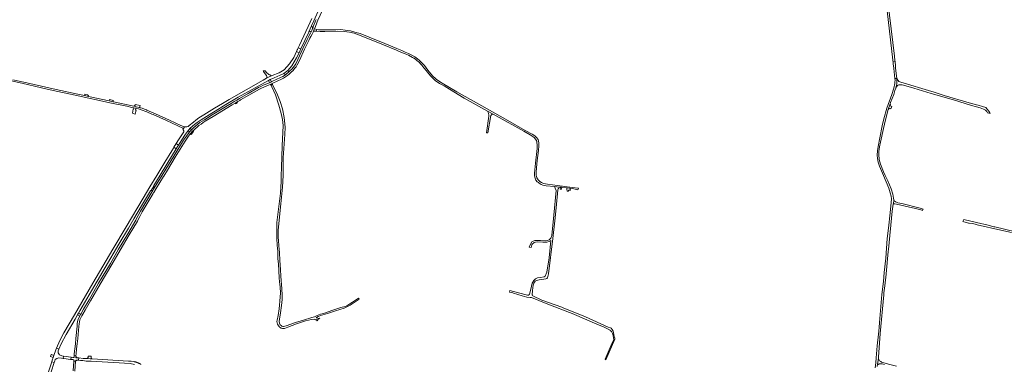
# Model space of a CAD drawing. Extents: x 146402 to 164798, y 455483 to 464134.
# Tile 543 of 575: x 161185 to 163053, y 459642 to 460295. Entities that reach past the tile are written whole.
import ezdxf

# ---------------------------------------------------------------- set-up
doc = ezdxf.new("R2010")
doc.units = 0
doc.header["$LTSCALE"] = 0.2
for name, color, linetype, lineweight in [('B-XX-VH-VERHARDING_ASFALT-GV', 252, 'CONTINUOUS', 18), ('B-XX-VH-VERHARDING_BETON-GV', 252, 'CONTINUOUS', 18), ('B-XX-VH-VERHARDING_BETONSTRAATSTEEN-GV', 252, 'CONTINUOUS', 18), ('B-XX-VH-VERHARDING_FUNDERING_ZAND-GV', 252, 'CONTINUOUS', 18), ('B-XX-VH-VERHARDING_GRASBETONSTEEN-GV', 252, 'CONTINUOUS', 18), ('B-XX-VH-VERHARDING_TEGEL-GV', 252, 'CONTINUOUS', 18)]:
    doc.layers.add(name, color=color, linetype=linetype, lineweight=lineweight)

msp = doc.modelspace()

# ---------------------------------------------------------------- linework, layer by layer
at = {"layer": 'B-XX-VH-VERHARDING_ASFALT-GV'}
for points in [[(162799.178, 460602.378), (162796.878, 460622.073), (162793.801, 460621.782), (162794.324, 460617.341), (162808.144, 460500), (162819.454, 460405.816), (162830.562, 460311.63), (162841.319, 460218.21), (162841.536, 460216.321), (162841.666, 460215.196), (162845.617, 460215.857), (162845.407, 460217.58), (162844.391, 460225.896), (162835.065, 460303.441), (162820.742, 460423.571), (162811.773, 460499.919), (162811.764, 460500), (162803.55, 460570.431), (162802.081, 460581.162)], [(161793.7, 460276.236), (161784.568, 460275.937), (161751.66, 460276.052), (161748.482, 460276.372), (161746.999, 460273.348), (161754.598, 460272.917), (161763.612, 460272.632), (161787.145, 460273.225), (161800.304, 460272.83), (161810.266, 460271.616), (161819.225, 460269.355), (161827.428, 460266.179), (161845.446, 460259.497), (161874.766, 460247.601), (161899.521, 460237.425), (161904.86, 460235.097), (161915.784, 460230.479), (161922.294, 460227.63), (161929.646, 460223.646), (161932.389, 460222.143), (161935.476, 460220.186), (161939.024, 460217.358), (161940.704, 460215.849), (161942.918, 460213.773), (161944.676, 460211.846), (161947.617, 460208.787), (161951.501, 460204.086), (161952.655, 460202.794), (161964.157, 460188.422), (161968.193, 460184.323), (161973.136, 460179.82), (161981.45, 460173.96), (161990.016, 460169.549), (162000, 460163.524), (162027.956, 460146.652), (162072.543, 460121.735), (162083.227, 460115.786), (162088.66, 460112.759), (162141.006, 460083.574), (162153.192, 460077.019), (162157.032, 460074.604), (162160.59, 460071.967), (162163.465, 460068.713), (162165.526, 460064.951), (162166.151, 460062.152), (162166.498, 460058.194), (162166.319, 460051.212), (162163.185, 460023.361), (162161.395, 460004.408), (162161.358, 460000), (162161.353, 459999.467), (162162.392, 459994.532), (162164.042, 459990.712), (162166.721, 459987.712), (162168.806, 459986.308), (162170.106, 459985.433), (162174.369, 459982.894), (162177.458, 459981.733), (162183.418, 459980.234), (162199.295, 459978.713), (162208.232, 459977.856), (162210.448, 459977.643), (162213.279, 459977.53), (162222.953, 459976.265), (162228.606, 459975.526), (162233.435, 459974.894), (162241.121, 459973.357), (162243.653, 459972.675), (162244.699, 459975.833), (162233.075, 459977.331), (162204.904, 459980.963), (162185.766, 459983.107), (162178.776, 459984.908), (162174.531, 459986.686), (162171.651, 459988.402), (162168.356, 459991.78), (162166.043, 459995.436), (162165.071, 459998.44), (162164.832, 460000), (162164.606, 460001.469), (162164.616, 460005.239), (162165.256, 460014.32), (162166.647, 460028.075), (162168.877, 460047.097), (162169.579, 460056.328), (162169.699, 460061.062), (162169.156, 460065.466), (162168.123, 460067.797), (162167.167, 460069.523), (162166.674, 460070.413), (162165.085, 460072.16), (162162.832, 460074.22), (162160.143, 460076.365), (162157.204, 460078.085), (162143.919, 460085.26), (162110.847, 460103.939), (162071.33, 460126.267), (162013.98, 460158.527), (162000, 460166.84), (161983.178, 460176.844), (161974.841, 460182.494), (161973.701, 460183.553), (161968.562, 460188.329), (161964.712, 460192.616), (161959.086, 460199.684), (161952.45, 460208.021), (161947.675, 460213.649), (161943.52, 460217.545), (161939.161, 460221.034), (161934.068, 460224.701), (161928.513, 460227.845), (161922.524, 460230.798), (161916.259, 460233.619), (161909.809, 460236.449), (161900.325, 460240.551), (161892.344, 460243.879), (161877.453, 460249.935), (161847.66, 460262.072), (161830.831, 460268.83), (161828.237, 460269.635), (161825.244, 460270.451), (161812.357, 460273.966), (161802.404, 460275.521)], [(161710.057, 460222.591), (161714.824, 460232.415), (161709.934, 460234.708), (161704.524, 460223.521), (161696.796, 460211.309), (161686.208, 460200.197), (161676.735, 460194.389), (161663.772, 460189.239), (161662.124, 460188.897), (161653.268, 460185.014), (161653.149, 460184.593), (161652.809, 460184.373), (161646.293, 460180.646), (161582.265, 460144.029), (161569.092, 460136.186), (161554.367, 460127.194), (161533.772, 460114.704), (161524.616, 460108.822), (161518.508, 460104.53), (161514.133, 460101.22), (161506.175, 460094.547), (161504.281, 460092.751), (161501.812, 460091.839), (161497.602, 460091.967), (161497.208, 460091.979), (161495.137, 460088.912), (161494.16, 460087.464), (161495.791, 460084.369), (161495.747, 460082.581), (161494.574, 460080.431), (161486.042, 460067.444), (161481.501, 460060.17), (161485.848, 460057.582), (161492.181, 460067.475), (161499.245, 460078.235), (161502.842, 460083.471), (161508.127, 460089.223), (161516.478, 460096.761), (161521.15, 460100.276), (161528.926, 460105.501), (161549.213, 460117.89), (161563.499, 460126.625), (161567.415, 460129.126), (161575.88, 460134.195), (161599.076, 460148.187), (161656.388, 460180.12), (161660.158, 460181.754), (161667.643, 460184.996), (161678.986, 460189.705), (161685.471, 460193.044), (161693.08, 460199.075), (161700.786, 460207.692)], [(161718.271, 460239.645), (161713.282, 460242.003), (161711.823, 460238.854), (161711.349, 460237.831), (161709.934, 460234.708), (161714.824, 460232.415), (161716.285, 460235.48), (161716.806, 460236.572)], [(162845.687, 460215.285), (162845.617, 460215.857), (162841.666, 460215.196), (162842.211, 460210.461), (162842.414, 460208.273), (162842.952, 460202.473), (162845.334, 460183.549), (162849, 460183.778), (162846.495, 460203.33), (162846.171, 460208.118)], [(161481.574, 460050.618), (161477.283, 460053.412), (161476.289, 460051.818), (161473.235, 460046.408), (161460.163, 460025.026), (161444.864, 460000), (161431.487, 459978.04), (161418.56, 459956.82), (161386.481, 459902.467), (161361.552, 459860.23), (161323.39, 459795.57), (161288.584, 459735.883), (161268.51, 459701.46), (161260.759, 459686.801), (161254.287, 459672.57), (161258.964, 459670.777), (161263.398, 459680.541), (161272.592, 459698.317), (161289.791, 459727.835), (161294.374, 459735.7), (161296.422, 459739.216), (161298.92, 459743.503), (161316.33, 459773.383), (161347.073, 459825.753), (161372.852, 459869.473), (161390.923, 459900.122), (161401.326, 459917.766), (161415.985, 459942.627), (161432.877, 459970.761), (161433.233, 459971.225), (161434.081, 459971.344), (161439.236, 459979.86), (161439.107, 459981.157), (161443.915, 459988.909)], [(161485.848, 460057.582), (161481.501, 460060.17), (161479.719, 460057.314), (161479.138, 460056.384), (161477.283, 460053.412), (161481.574, 460050.618), (161483.422, 460053.63), (161483.984, 460054.545)], [(161258.964, 459670.777), (161254.287, 459672.57), (161253.161, 459669.353), (161249.511, 459658.926), (161248.145, 459655.023), (161246.376, 459649.972), (161245.272, 459646.817), (161250.024, 459645.189), (161250.95, 459648.415), (161252.014, 459650.808), (161254.888, 459652.94), (161259.022, 459653.961), (161263.604, 459653.403), (161266.824, 459653.011), (161267.638, 459657.497), (161264.294, 459658.084), (161260.072, 459659.973), (161257.548, 459663.681), (161257.575, 459666.927), (161257.835, 459667.719)], [(161282.177, 459655.31), (161267.638, 459657.497), (161266.824, 459653.011), (161268.546, 459652.801), (161280.75, 459651.416), (161281.722, 459651.307)], [(161296.613, 459654.009), (161293.437, 459654.223), (161293.173, 459654.238), (161291.126, 459654.397), (161291.171, 459656.594), (161291.288, 459658.348), (161287.912, 459658.57), (161287.666, 459655.138), (161287.338, 459654.807), (161285.719, 459654.979), (161282.177, 459655.31), (161281.722, 459651.307), (161284.515, 459650.992), (161285.098, 459650.857), (161287.174, 459650.377), (161287.209, 459648.092), (161290.645, 459647.816), (161290.899, 459650.133), (161292.923, 459650.072), (161293.008, 459650.07), (161296.345, 459649.775)]]:
    msp.add_lwpolyline(points, close=True, dxfattribs=at)
for points in [[(161738.7, 460297.308), (161735.62, 460290.359), (161715.581, 460246.966), (161713.282, 460242.003), (161718.271, 460239.645), (161733.01, 460271.52), (161733.345, 460272.293), (161738.112, 460283.311), (161738.198, 460283.5), (161742.509, 460292.905), (161753.65, 460317.217)], [(161163.465, 460180.295), (161191.212, 460174.035), (161212.852, 460169.17), (161236.804, 460163.61), (161256.687, 460159.293), (161289.73, 460152.152), (161358.961, 460137.149), (161387.651, 460131.043), (161397.278, 460128.998), (161401.215, 460128.149), (161405.167, 460127.297), (161405.587, 460127.192), (161410.264, 460126.025), (161415.026, 460124.533), (161426.056, 460120.523), (161435.592, 460116.234), (161437.881, 460115.205), (161463.321, 460103.76), (161495.137, 460088.912), (161497.208, 460091.979), (161495.097, 460092.566), (161490.422, 460094.61), (161469.133, 460104.451), (161442.378, 460116.784), (161426.062, 460123.944), (161425.347, 460124.205), (161421.115, 460125.748), (161416.655, 460127.185), (161412.887, 460128.36), (161411.531, 460128.783), (161405.59, 460130.209), (161401.937, 460131.038), (161401.339, 460131.173), (161362.593, 460139.41), (161361.579, 460139.628), (161354.238, 460141.205), (161315.347, 460149.562), (161307.653, 460151.215), (161291.936, 460154.592), (161248.097, 460164.16), (161211.829, 460172.261), (161186.935, 460177.88), (161171.362, 460181.408)], [(162811.34, 459637.76), (162814.06, 459653.6), (162814.06, 459655.76), (162817.58, 459700.44), (162823.994, 459773.606), (162824.068, 459774.444), (162824.32, 459777.32), (162826.1, 459791.02), (162827.72, 459802.3), (162827.82, 459806.54), (162828.496, 459813.33), (162832.72, 459855.74), (162833.068, 459859.401), (162840, 459932.36), (162841.84, 459945.38), (162842.3, 459946.12), (162843, 459954), (162842.556, 459957.111), (162841.111, 459964.333), (162838.222, 459974.444), (162831.667, 459989.889), (162827.071, 460000), (162823.889, 460007), (162817.667, 460021.556), (162815.333, 460030.222), (162815, 460039.333), (162815, 460045.444), (162816.333, 460054), (162818.111, 460062.889), (162823.444, 460088.889), (162827.333, 460105.444), (162832.667, 460124.778), (162836.556, 460135.889), (162837.222, 460138), (162843, 460153.556), (162845.444, 460160.667), (162846.778, 460165.111), (162848.72, 460173.776), (162848.961, 460180.739), (162849, 460183.778), (162845.334, 460183.549), (162845.556, 460180.667), (162845.418, 460176.67), (162845.333, 460174.222), (162843.333, 460165.556), (162839.333, 460153.444), (162829.778, 460127.444), (162824.444, 460107.444), (162821.222, 460093.889), (162816.444, 460071.222), (162813.333, 460054.889), (162812.333, 460046.778), (162811.667, 460038.444), (162812, 460031.889), (162813.444, 460025.222), (162816.111, 460017.556), (162823.58, 460000), (162834, 459975.778), (162836.556, 459967.111), (162838.222, 459960.667), (162838.556, 459955.667), (162838, 459948.778), (162836.3, 459929.16), (162832.86, 459899.74), (162830.86, 459880.68), (162827.9, 459843.1), (162824.92, 459815.84), (162823.34, 459798.62), (162820.68, 459774.18), (162815.84, 459721.3), (162815.14, 459712), (162814, 459699.12), (162811.82, 459676.8), (162809.9, 459654.14), (162808.85, 459645.03), (162807.51, 459635.133)], [(161232.89, 459592.62), (161250.024, 459645.189), (161245.272, 459646.817), (161238.009, 459623.881)], [(161414.6, 459641.825), (161414.141, 459642.117), (161413.677, 459642.402), (161413.209, 459642.68), (161412.737, 459642.951), (161412.261, 459643.215), (161411.781, 459643.473), (161411.298, 459643.723), (161410.811, 459643.966), (161410.32, 459644.201), (161409.826, 459644.43), (161409.329, 459644.651), (161408.828, 459644.865), (161408.324, 459645.072), (161407.818, 459645.271), (161407.308, 459645.463), (161406.796, 459645.647), (161406.281, 459645.823), (161405.764, 459645.992), (161405.244, 459646.154), (161404.722, 459646.308), (161404.197, 459646.454), (161403.671, 459646.592), (161403.142, 459646.723), (161402.612, 459646.845), (161402.08, 459646.96), (161401.546, 459647.068), (161401.011, 459647.167), (161396.175, 459647.839), (161391.31, 459648.25), (161322.137, 459652.152), (161318.176, 459652.375), (161311.92, 459652.808), (161310.379, 459652.914), (161304.774, 459653.249), (161296.613, 459654.009), (161296.345, 459649.775), (161300.039, 459649.448), (161304.501, 459649.168), (161310.8, 459648.22), (161320.4, 459647.79), (161393.973, 459643.283), (161402.311, 459641.595)]]:
    msp.add_lwpolyline(points, dxfattribs=at)
at = {"layer": 'B-XX-VH-VERHARDING_BETON-GV'}
for points in [[(161747.076, 460295.347), (161745.967, 460292.75), (161745.12, 460290.787), (161742.305, 460283.278), (161740.732, 460279.283), (161740.611, 460278.989), (161740.477, 460278.66), (161738.852, 460274.682), (161738.202, 460273.283), (161738.193, 460273.266), (161737.031, 460270.875), (161736.192, 460269.359), (161733.831, 460265.287), (161731.886, 460261.668), (161729.8, 460257.459), (161721.999, 460240.55), (161712.415, 460219.505), (161708.319, 460211.539), (161705.994, 460207.988), (161703.476, 460204.599), (161700.687, 460201.288), (161697.394, 460198.035), (161695.237, 460196.153), (161694.117, 460195.176), (161690.458, 460192.131), (161688.859, 460190.91), (161687.073, 460189.545), (161683.611, 460187.396), (161679.745, 460185.47), (161671.542, 460181.651), (161663.259, 460177.781), (161662.209, 460177.294), (161662.173, 460177.277), (161658.5, 460175.584), (161658.428, 460175.551), (161655.204, 460174.227), (161646.489, 460170.757), (161642.061, 460168.81), (161637.75, 460166.61), (161617.9, 460155.151), (161601.916, 460145.959), (161596.627, 460142.877), (161591.437, 460139.766), (161585.804, 460136.487), (161577.944, 460131.718), (161549.703, 460114.572), (161534.977, 460105.546), (161530.627, 460102.947), (161526.557, 460100.143), (161522.527, 460097.105), (161518.771, 460093.903), (161515.126, 460090.648), (161511.745, 460087.58), (161510.772, 460086.62), (161510.604, 460086.429), (161506.987, 460082.318), (161505.599, 460080.74), (161500.899, 460074.352), (161495.549, 460066.565), (161476.834, 460036.234), (161461.873, 460011.961), (161454.956, 460000.344), (161440.586, 459977.075), (161440.479, 459976.902), (161438.654, 459973.873), (161436.917, 459971.188), (161435.885, 459969.592), (161413.864, 459932.498), (161409.249, 459923.865), (161407.076, 459919.308), (161404.825, 459915.175), (161389.591, 459889.034), (161372.242, 459859.933), (161356.58, 459833.054), (161334.389, 459795.475), (161316.175, 459764.244), (161305.606, 459746.232), (161300.344, 459737.005), (161299.464, 459735.463), (161298.482, 459733.473), (161295.641, 459727.716), (161294.512, 459723.242), (161293.916, 459718.839), (161293.489, 459714.064), (161291.407, 459690.987), (161290.374, 459681.06), (161289.2, 459671.455), (161288.124, 459662.101), (161287.912, 459658.57), (161291.288, 459658.348), (161291.605, 459661.738), (161292.675, 459671.043), (161293.852, 459680.666), (161294.89, 459690.649), (161296.975, 459713.752), (161297.395, 459718.448), (161297.954, 459722.577), (161298.944, 459726.499), (161302.556, 459733.82), (161304.316, 459736.905), (161308.636, 459744.479), (161319.196, 459762.477), (161337.408, 459793.704), (161359.599, 459831.283), (161375.258, 459858.156), (161392.606, 459887.257), (161407.875, 459913.456), (161408.588, 459914.766), (161410.195, 459917.716), (161412.374, 459922.286), (161416.914, 459930.779), (161437.666, 459965.736), (161438.1, 459966.468), (161438.597, 459967.304), (161438.86, 459967.747), (161440.965, 459971.001), (161441.623, 459972.019), (161443.467, 459975.08), (161457.433, 459997.694), (161457.948, 459998.529), (161464.866, 460010.148), (161479.813, 460034.396), (161498.482, 460064.654), (161503.751, 460072.323), (161508.328, 460078.542), (161513.318, 460084.216), (161514.152, 460085.038), (161517.468, 460088.047), (161521.072, 460091.266), (161524.718, 460094.373), (161528.605, 460097.304), (161532.52, 460100.001), (161536.79, 460102.552), (161551.526, 460111.584), (161579.76, 460128.726), (161587.592, 460133.479), (161593.217, 460136.753), (161598.408, 460139.864), (161602.256, 460142.106), (161603.669, 460142.93), (161619.647, 460152.118), (161639.421, 460163.534), (161643.562, 460165.647), (161647.841, 460167.528), (161656.517, 460170.982), (161659.826, 460172.342), (161663.677, 460174.117), (161664.735, 460174.607), (161673.022, 460178.479), (161681.265, 460182.317), (161685.317, 460184.336), (161689.063, 460186.661), (161692.641, 460189.394), (161695.583, 460191.842), (161696.388, 460192.512), (161699.777, 460195.47), (161703.261, 460198.911), (161706.222, 460202.426), (161708.866, 460205.984), (161711.347, 460209.776), (161715.566, 460217.979), (161725.181, 460239.092), (161732.957, 460255.949), (161734.996, 460260.062), (161736.887, 460263.58), (161739.238, 460267.634), (161740.139, 460269.262), (161741.363, 460271.78), (161742.061, 460273.282), (161742.17, 460273.549), (161743.61, 460277.073), (161743.98, 460277.98), (161744.516, 460279.342), (161745.572, 460282.023), (161748.367, 460289.478), (161749.183, 460291.369), (161750.278, 460293.935), (161759.07, 460313.239)], [(161289.444, 459629.101), (161290.645, 459647.816), (161287.209, 459648.092), (161285.96, 459629.459)]]:
    msp.add_lwpolyline(points, dxfattribs=at)
at = {"layer": 'B-XX-VH-VERHARDING_BETONSTRAATSTEEN-GV'}
for points in [[(161740.611, 460278.989), (161738.198, 460283.5), (161738.112, 460283.311), (161733.345, 460272.293), (161738.193, 460273.266), (161738.202, 460273.283), (161738.852, 460274.682), (161740.477, 460278.66)], [(161748.482, 460276.372), (161743.98, 460277.98), (161743.61, 460277.073), (161742.17, 460273.549), (161742.061, 460273.282), (161746.866, 460273.075), (161746.999, 460273.348)], [(161650.169, 460198.376), (161646.302, 460197.971), (161647.165, 460196.869), (161650.09, 460192.82), (161653.167, 460189.137), (161653.475, 460187.766), (161653.268, 460185.014), (161662.124, 460188.897), (161659.108, 460190.6), (161657.419, 460191.554), (161653, 460195.16)], [(162837.857, 460126.071), (162839.337, 460130.41), (162837.667, 460131.444), (162836.778, 460133.889), (162836.556, 460135.889), (162832.667, 460124.778), (162833.444, 460126.333), (162835, 460126.889), (162836.444, 460126.778)], [(162083.227, 460115.786), (162072.543, 460121.735), (162074.187, 460118.201), (162074.93, 460114.042), (162075.064, 460112.099), (162070.245, 460080.885), (162073.163, 460080.65), (162073.126, 460080.778), (162078.496, 460113.266), (162080.425, 460115.671), (162081.466, 460116.141)], [(161440.586, 459977.075), (161439.236, 459979.86), (161434.081, 459971.344), (161436.917, 459971.188), (161438.654, 459973.873), (161440.479, 459976.902)], [(162213.279, 459977.53), (162210.448, 459977.643), (162210.084, 459973.754), (162210.959, 459973.937), (162212.864, 459973.617)], [(162228.606, 459975.526), (162222.953, 459976.265), (162223.051, 459973.924), (162223.646, 459970.248), (162226.2, 459970.395), (162226.194, 459971.724), (162229.429, 459972.011), (162228.944, 459973.882), (162228.942, 459974.223)], [(162897.89, 459933.24), (162898.62, 459936.265), (162892.92, 459937.74), (162858.16, 459946.48), (162850.68, 459948.2), (162848.4, 459948.98), (162846.7, 459949.66), (162845.66, 459950.28), (162844.111, 459952), (162843, 459954), (162842.3, 459946.12), (162843.02, 459946.38), (162843.62, 459946.4), (162844.52, 459946.34), (162845.374, 459946.19), (162848.38, 459945.66), (162884.48, 459937), (162896.72, 459933.82), (162897.6, 459933.5)], [(161249.511, 459658.926), (161244.695, 459660.384), (161244.457, 459660.416), (161243.068, 459656.858), (161243.32, 459656.751), (161248.145, 459655.023)], [(161291.171, 459656.594), (161291.126, 459654.397), (161293.173, 459654.238), (161293.437, 459654.223)], [(161320.016, 459657.241), (161314.411, 459657.482), (161314.195, 459655.023), (161313.976, 459654.467), (161313.057, 459653.577), (161312.321, 459653.056), (161311.92, 459652.808), (161318.176, 459652.375), (161322.137, 459652.152), (161321.113, 459652.692), (161320.704, 459653.097), (161320.22, 459653.944)], [(161293.008, 459650.07), (161292.923, 459650.072), (161290.899, 459650.133), (161290.645, 459647.816)]]:
    msp.add_lwpolyline(points, close=True, dxfattribs=at)
msp.add_lwpolyline([(163074.278, 459892.966), (163035.04, 459902.308), (163033.228, 459902.745), (163022.239, 459905.391), (163000, 459910.604), (162976.274, 459916.481), (162974.262, 459912.439), (162984.619, 459909.687), (162986.289, 459909.388), (162992.4, 459908.551), (163000, 459906.91), (163001.321, 459906.625), (163046.203, 459896.378), (163066.265, 459891.775)], dxfattribs=at)
at = {"layer": 'B-XX-VH-VERHARDING_FUNDERING_ZAND-GV'}
for points in [[(163020.879, 460118.706), (163026.023, 460117.116), (163025.111, 460118.556), (163023.667, 460121.889), (163020.444, 460125.778), (163017.778, 460128.778), (163011.333, 460130.556), (163003.109, 460132.895), (163000, 460133.779), (162986.485, 460137.624), (162938.444, 460151.667), (162927.667, 460155), (162918, 460158.333), (162915.333, 460159), (162915.163, 460159.051), (162856.667, 460176.556), (162852.889, 460178.222), (162851.642, 460179.608), (162850.889, 460180.444), (162849, 460183.778), (162848.961, 460180.739), (162848.72, 460173.776), (162846.778, 460165.111), (162848.111, 460168), (162850.222, 460170.556), (162852.444, 460171.667), (162854.667, 460171.889), (162859.333, 460171.444), (162866, 460170), (162881.444, 460165.556), (162913.778, 460155.333), (162956.556, 460143), (162990.444, 460132.778), (163000, 460130.12), (163007.222, 460128.111), (163013.222, 460125.778), (163017, 460123.667), (163019.667, 460121.333)], [(161663.89, 460172.658), (161661.716, 460171.422), (161663.269, 460167.851), (161669.892, 460152.625), (161676.573, 460132.904), (161680.8, 460117.512), (161683.353, 460106.066), (161684.276, 460094.552), (161682.696, 460056.063), (161681.267, 460015.304), (161680.834, 460000), (161680.504, 459988.342), (161679.441, 459966.274), (161672.625, 459910.93), (161672.221, 459891.244), (161672.247, 459881.559), (161672.73, 459875.453), (161672.957, 459872.585), (161673.281, 459865.131), (161673.537, 459864.007), (161674.19, 459853.845), (161674.665, 459841.954), (161675.42, 459832.293), (161676.484, 459819.092), (161677.11, 459806.077), (161677.855, 459798.54), (161678.632, 459788.525), (161679.071, 459783.882), (161679.436, 459781.676), (161679.335, 459776.864), (161679.014, 459769.926), (161678.45, 459761.758), (161677.736, 459754.36), (161676.752, 459746.94), (161674.73, 459734.433), (161673.21, 459725.656), (161672.713, 459723.008), (161673.735, 459718.306), (161673.933, 459717.845), (161674.145, 459717.39), (161674.371, 459716.943), (161674.612, 459716.503), (161674.866, 459716.07), (161675.135, 459715.646), (161675.416, 459715.231), (161675.711, 459714.825), (161676.018, 459714.429), (161676.338, 459714.043), (161676.67, 459713.667), (161677.014, 459713.302), (161677.37, 459712.948), (161677.736, 459712.605), (161678.113, 459712.274), (161678.501, 459711.956), (161678.898, 459711.65), (161679.305, 459711.357), (161679.722, 459711.077), (161680.146, 459710.811), (161680.58, 459710.558), (161680.898, 459710.384), (161683.184, 459709.821), (161687.272, 459710.147), (161693.58, 459712.425), (161709.905, 459718.403), (161727.19, 459724.124), (161738.059, 459726.865), (161743.516, 459727.526), (161745.978, 459726.24), (161746.31, 459726.493), (161747.06, 459726.702), (161747.831, 459726.494), (161748.373, 459726.141), (161748.477, 459725.662), (161748.332, 459725.224), (161748.083, 459724.903), (161748.969, 459724.473), (161750.626, 459727.63), (161754.124, 459729.156), (161752.507, 459728.892), (161751.98, 459729.07), (161747.865, 459729.885), (161747.402, 459730.441), (161747.596, 459731.001), (161751.235, 459732.765), (161755.04, 459734.463), (161768.826, 459738.586), (161784.119, 459743.54), (161800.038, 459748.432), (161804.204, 459750.067), (161810.48, 459753.166), (161811.908, 459754.155), (161825.173, 459763.042), (161828.989, 459765.654), (161827.195, 459767.622), (161816.218, 459760.049), (161813.21, 459757.974), (161805.019, 459752.929), (161801.904, 459751.563), (161793.696, 459749.478), (161779.027, 459744.429), (161761.043, 459738.539), (161755.559, 459737.324), (161748.908, 459734.251), (161744.045, 459732.103), (161739.22, 459730.496), (161722.954, 459725.876), (161707.771, 459721.178), (161689.929, 459715.051), (161685.021, 459713.486), (161683.688, 459713.521), (161681.893, 459714.304), (161680.584, 459715.631), (161678.994, 459716.957), (161677.355, 459719.948), (161676.715, 459723.028), (161677.318, 459727.488), (161679.508, 459739.705), (161681.524, 459753.504), (161682.468, 459765.131), (161682.721, 459773.006), (161681.995, 459785.25), (161680.172, 459808.779), (161679.235, 459821.522), (161678.194, 459838.638), (161677.412, 459853.799), (161676.267, 459866.541), (161676.035, 459867.793), (161675.562, 459875.123), (161675.166, 459883.876), (161675.188, 459895.317), (161676.825, 459915.378), (161680.14, 459945.845), (161683.422, 459977.479), (161684.394, 460000), (161684.644, 460005.806), (161684.271, 460033.219), (161687.665, 460077.686), (161688.196, 460091.745), (161686.265, 460109.496), (161683.14, 460126.388), (161678.94, 460139.783), (161672.449, 460155.965)], [(162208.232, 459977.856), (162199.295, 459978.713), (162200.54, 459975.682), (162202.455, 459971.608), (162198.215, 459924.694), (162194.237, 459886.207), (162192.405, 459880.79), (162189.089, 459877.979), (162185.865, 459876.75), (162181.452, 459876.056), (162172.621, 459876.628), (162166.711, 459876.721), (162162.067, 459876.522), (162160.559, 459876.133), (162158.771, 459875.672), (162156.267, 459873.988), (162154.096, 459869.804), (162151.606, 459864.055), (162154.972, 459863.496), (162156.378, 459868.396), (162157.649, 459870.494), (162159.437, 459871.748), (162161.025, 459872.9), (162163.341, 459873.765), (162166.413, 459874.153), (162177.296, 459873.361), (162184.805, 459873.702), (162189.293, 459874.662), (162191.93, 459875.944), (162192.647, 459876.326), (162189.059, 459843.806), (162184.824, 459816.478), (162181.805, 459808.99), (162179.823, 459807.801), (162172.685, 459806.324), (162167.229, 459805.715), (162163.099, 459804.025), (162160.135, 459801.059), (162157.199, 459795.797), (162154.64, 459784.092), (162152.846, 459777.17), (162151.858, 459774.52), (162151.784, 459774.432), (162151.615, 459774.252), (162151.436, 459774.082), (162151.246, 459773.925), (162151.046, 459773.78), (162150.837, 459773.648), (162150.621, 459773.531), (162150.397, 459773.427), (162150.167, 459773.339), (162149.931, 459773.265), (162149.692, 459773.207), (162149.449, 459773.164), (162149.203, 459773.137), (162148.957, 459773.126), (162148.711, 459773.132), (162148.465, 459773.153), (162148.221, 459773.19), (162147.98, 459773.242), (162130.896, 459777.594), (162114.799, 459781.915), (162114.597, 459781.438), (162113.79, 459779.016), (162120.248, 459777.225), (162121.87, 459776.776), (162137.764, 459772.079), (162147.176, 459769.532), (162152.902, 459768.74), (162155.56, 459768.48), (162183.404, 459757.501), (162235.815, 459736.959), (162237.304, 459736.323), (162279.432, 459718.318), (162293.517, 459712.299), (162305.082, 459706.382), (162305.199, 459706.247), (162307.639, 459704.278), (162309.728, 459700.571), (162310.524, 459696.623), (162311.63, 459691.278), (162311.738, 459689.167), (162307.003, 459678.355), (162295.57, 459651.752), (162296.889, 459650.716), (162313.542, 459689.546), (162313.63, 459691.247), (162313.188, 459693.409), (162313.124, 459693.569), (162312.563, 459694.967), (162311.948, 459698.614), (162310.858, 459705.074), (162309.035, 459707.789), (162307.199, 459710.192), (162305.429, 459710.923), (162301.424, 459712.394), (162258.176, 459732.143), (162215.777, 459748.921), (162213.077, 459749.99), (162175.596, 459763.757), (162158.24, 459771.655), (162157.473, 459772.778), (162157.117, 459773.818), (162157.321, 459781.836), (162158.68, 459791.828), (162160.292, 459795.899), (162162.854, 459799.833), (162165.075, 459801.005), (162170.336, 459802.11), (162178.922, 459803.18), (162182.742, 459804.094), (162184.633, 459804.754), (162186.294, 459805.884), (162186.926, 459808.153), (162188.002, 459813.616), (162196.158, 459880.482), (162199.807, 459914.057), (162202.499, 459938.824), (162205.57, 459972.881), (162206.015, 459974.618), (162206.838, 459975.434)]]:
    msp.add_lwpolyline(points, close=True, dxfattribs=at)
for points in [[(162848.24, 459638.44), (162833.38, 459642.46), (162826.9, 459644.26), (162820.1, 459646.24), (162818.44, 459647), (162817.04, 459647.78), (162816.06, 459648.8), (162815.36, 459649.74), (162814.82, 459650.8), (162814.46, 459651.68), (162814.06, 459653.6), (162811.34, 459637.76)], [(162813.22, 459641.16), (162814.28, 459642.26), (162814.8, 459642.56), (162815.68, 459642.9), (162817.02, 459643.12), (162818.86, 459643.14), (162819.6, 459643.04), (162821.32, 459642.68), (162825.52, 459641.66)]]:
    msp.add_lwpolyline(points, dxfattribs=at)
at = {"layer": 'B-XX-VH-VERHARDING_GRASBETONSTEEN-GV'}
for points in [[(161695.237, 460196.153), (161693.08, 460199.075), (161685.471, 460193.044), (161688.859, 460190.91), (161690.458, 460192.131), (161694.117, 460195.176)], [(161660.158, 460181.754), (161656.388, 460180.12), (161658.5, 460175.584), (161662.173, 460177.277)], [(161663.89, 460172.658), (161664.225, 460172.848), (161663.677, 460174.117), (161659.826, 460172.342), (161660.803, 460170.903), (161661.716, 460171.422)], [(161598.408, 460139.864), (161593.217, 460136.753), (161593.959, 460135.593), (161596.681, 460136.219)], [(161510.604, 460086.429), (161508.127, 460089.223), (161502.842, 460083.471), (161503.324, 460083.013), (161504.448, 460084.494), (161506.987, 460082.318)], [(161514.085, 460083.149), (161513.318, 460084.216), (161508.328, 460078.542), (161509.658, 460077.744)], [(161300.344, 459737.005), (161296.422, 459739.216), (161294.374, 459735.7), (161298.482, 459733.473), (161299.464, 459735.463)]]:
    msp.add_lwpolyline(points, close=True, dxfattribs=at)
at = {"layer": 'B-XX-VH-VERHARDING_TEGEL-GV'}
for points in [[(161313.964, 460152.952), (161308.43, 460154.252), (161307.876, 460152.367), (161307.653, 460151.215), (161315.347, 460149.562), (161315.434, 460150.88), (161315.315, 460151.034), (161315.215, 460151.301), (161313.609, 460151.709)], [(161362.453, 460141.983), (161354.83, 460143.581), (161354.238, 460141.205), (161361.579, 460139.628), (161361.813, 460140.313), (161361.722, 460140.502), (161361.694, 460140.835), (161361.761, 460141.45), (161361.772, 460141.548), (161361.933, 460141.81), (161362.077, 460141.91), (161362.383, 460141.974)], [(161405.167, 460127.297), (161401.215, 460128.149), (161401.341, 460127.913), (161401.363, 460127.592), (161401.364, 460127.231), (161400.796, 460125.444), (161399.861, 460125.678), (161399.556, 460125.669), (161399.625, 460125.652), (161398.65, 460118.21), (161403.596, 460116.065), (161405.776, 460123.552), (161404.883, 460123.774), (161404.693, 460123.864), (161404.685, 460123.872), (161404.061, 460124.077), (161404.754, 460126.163), (161405.192, 460126.846), (161405.587, 460127.192)], [(161412.932, 460132.597), (161403.55, 460134.082), (161403.394, 460133.08), (161402.837, 460132.196), (161401.937, 460131.038), (161405.59, 460130.209), (161411.531, 460128.783), (161412.887, 460128.36), (161412.623, 460129.711), (161412.62, 460130.392)]]:
    msp.add_lwpolyline(points, close=True, dxfattribs=at)

doc.saveas('drawing.dxf')
